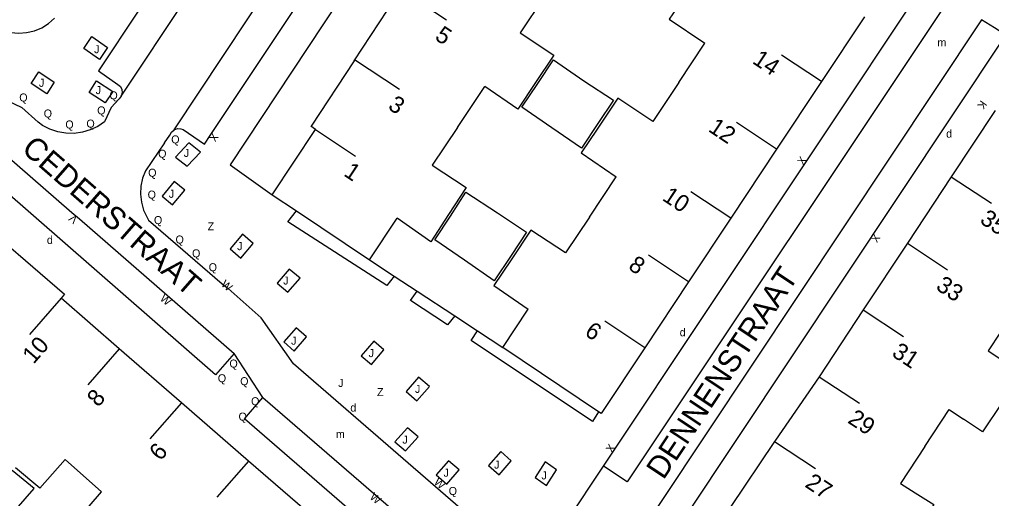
# Model space of a CAD drawing. Extents: x 134999 to 136502, y 457398 to 459002.
# Drawn here: x 135233.5 to 135294.2, y 457431.5 to 457461.4 of the extents above; entities that cross this region are included whole.
import ezdxf

# ---------------------------------------------------------------- set-up
doc = ezdxf.new("R2010")
doc.units = 0
for name, color, linetype in [('RI_DGTB_15', 7, 'Continuous'), ('RI_DGTB_29', 7, 'Continuous'), ('RI_DGTB_3', 7, 'Continuous'), ('RI_DGTB_30', 7, 'Continuous'), ('RI_DGTB_31', 7, 'Continuous'), ('RI_DGTB_32', 7, 'Continuous'), ('RI_DGTB_35', 7, 'Continuous'), ('RI_DGTB_36', 7, 'Continuous'), ('RI_DGTB_37', 7, 'Continuous'), ('RI_DGTB_4', 7, 'Continuous'), ('RI_DGTB_43', 7, 'Continuous'), ('RI_DGTB_5', 7, 'Continuous'), ('RI_DGTB_53', 7, 'Continuous'), ('RI_DGTB_54', 7, 'Continuous'), ('RI_DGTB_6', 7, 'Continuous')]:
    doc.layers.add(name, color=color, linetype=linetype)

msp = doc.modelspace()

# ---------------------------------------------------------------- linework, layer by layer
at = {"layer": 'RI_DGTB_15'}
for p, q in [((135257.647, 457463.056), (135260.149, 457461.401)), ((135283.565, 457457.538), (135281.066, 457459.197)), ((135254.412, 457458.923), (135257.223, 457457.063)), ((135280.765, 457453.317), (135278.266, 457454.976)), ((135251.959, 457454.544), (135254.461, 457452.889)), ((135291.675, 457451.59), (135294.18, 457449.939)), ((135277.903, 457449.003), (135275.404, 457450.662)), ((135288.932, 457447.437), (135291.437, 457445.786)), ((135275.27, 457445.036), (135272.771, 457446.695)), ((135236.08, 457443.998), (135234.11, 457441.737)), ((135286.18, 457443.271), (135288.685, 457441.62)), ((135272.535, 457440.914), (135270.036, 457442.573)), ((135239.711, 457440.843), (135237.741, 457438.582)), ((135283.427, 457439.102), (135285.932, 457437.451)), ((135243.591, 457437.471), (135241.621, 457435.21)), ((135280.634, 457435.041), (135283.195, 457433.353)), ((135247.782, 457433.83), (135245.812, 457431.569))]:
    msp.add_line(p, q, dxfattribs=at)
at = {"layer": 'RI_DGTB_3'}
for p, q in [((135239.711, 457440.843), (135236.08, 457443.998)), ((135243.591, 457437.471), (135239.711, 457440.843)), ((135247.782, 457433.83), (135243.591, 457437.471)), ((135252.063, 457430.11), (135247.782, 457433.83))]:
    msp.add_line(p, q, dxfattribs=at)
at = {"layer": 'RI_DGTB_31'}
for points in [[(135237.5, 457459.604), (135237.993, 457460.354), (135238.979, 457459.68), (135238.477, 457458.923), (135237.5, 457459.604)], [(135234.212, 457457.431), (135234.683, 457458.155), (135235.656, 457457.499), (135235.185, 457456.775), (135234.212, 457457.431)], [(135237.824, 457456.865), (135238.299, 457457.585), (135239.308, 457456.932), (135238.833, 457456.212), (135237.824, 457456.865)]]:
    msp.add_lwpolyline(points, dxfattribs=at)
for points in [[(135243.226, 457452.825), (135243.944, 457452.253), (135244.781, 457453.141), (135244.063, 457453.713)], [(135242.383, 457450.386), (135243.033, 457449.848), (135243.8, 457450.751), (135243.15, 457451.289)], [(135246.644, 457447.085), (135247.302, 457446.504), (135248.075, 457447.417), (135247.417, 457447.998)], [(135249.571, 457444.943), (135250.25, 457444.392), (135251.011, 457445.26), (135250.332, 457445.811)], [(135250, 457441.275), (135250.636, 457440.704), (135251.403, 457441.592), (135250.767, 457442.163)], [(135254.824, 457440.411), (135255.468, 457439.856), (135256.246, 457440.769), (135255.602, 457441.324)], [(135257.628, 457438.175), (135258.305, 457437.601), (135259.08, 457438.49), (135258.403, 457439.064)], [(135256.93, 457435.025), (135257.583, 457434.47), (135258.374, 457435.35), (135257.721, 457435.905)], [(135262.78, 457433.541), (135263.435, 457432.962), (135264.196, 457433.843), (135263.541, 457434.422)], [(135259.506, 457432.958), (135260.164, 457432.393), (135260.933, 457433.283), (135260.275, 457433.848)], [(135265.68, 457432.803), (135266.392, 457432.31), (135267.025, 457433.29), (135266.313, 457433.783)]]:
    msp.add_lwpolyline(points, close=True, dxfattribs=at)
at = {"layer": 'RI_DGTB_4'}
for p, q in [((135254.381, 457458.84), (135257.169, 457463.072)), ((135286.249, 457461.582), (135283.565, 457457.538)), ((135254.381, 457458.84), (135251.697, 457454.765)), ((135283.565, 457457.538), (135280.765, 457453.317)), ((135294.417, 457455.742), (135291.675, 457451.59)), ((135280.765, 457453.317), (135277.903, 457449.003)), ((135291.675, 457451.59), (135288.932, 457447.437)), ((135249.255, 457450.475), (135250.777, 457449.458)), ((135250.777, 457449.458), (135255.341, 457446.411)), ((135277.903, 457449.003), (135275.27, 457445.036)), ((135288.932, 457447.437), (135286.18, 457443.271)), ((135275.27, 457445.036), (135272.535, 457440.914)), ((135286.18, 457443.271), (135283.427, 457439.102)), ((135269.652, 457436.904), (135263.661, 457440.932)), ((135280.634, 457435.041), (135277.869, 457430.92))]:
    msp.add_line(p, q, dxfattribs=at)
for points in [[(135249.255, 457450.475), (135251.959, 457454.544), (135251.686, 457454.748), (135251.697, 457454.765)], [(135232.346, 457447.681), (135236.298, 457444.255), (135236.08, 457443.998)], [(135272.535, 457440.914), (135269.806, 457436.801), (135269.652, 457436.904)], [(135283.427, 457439.102), (135280.697, 457435.135), (135280.634, 457435.041)]]:
    msp.add_lwpolyline(points, dxfattribs=at)
at = {"layer": 'RI_DGTB_5'}
for p, q in [((135266.236, 457462.82), (135264.752, 457460.584)), ((135274.649, 457457.48), (135276.29, 457459.95)), ((135260.83, 457454.676), (135262.533, 457457.241)), ((135274.649, 457457.48), (135273.03, 457455.041)), ((135260.83, 457454.676), (135259.262, 457452.313)), ((135269.073, 457449.078), (135270.736, 457451.584)), ((135255.341, 457446.411), (135257.061, 457448.997)), ((135269.073, 457449.078), (135267.584, 457446.835)), ((135263.661, 457440.932), (135265.247, 457443.314)), ((135238.6, 457431.899), (135236.331, 457433.932)), ((135237.836, 457431.017), (135238.6, 457431.899))]:
    msp.add_line(p, q, dxfattribs=at)
for points in [[(135275.201, 457463.136), (135274.053, 457461.434), (135276.29, 457459.95)], [(135264.752, 457460.584), (135266.843, 457459.184), (135265.715, 457457.492)], [(135265.715, 457457.492), (135264.598, 457455.817), (135262.533, 457457.241)], [(135273.03, 457455.041), (135270.846, 457456.503), (135269.558, 457454.576)], [(135269.558, 457454.576), (135268.56, 457453.084), (135270.736, 457451.584)], [(135259.262, 457452.313), (135261.377, 457450.92), (135260.275, 457449.231)], [(135260.275, 457449.231), (135259.168, 457447.533), (135257.061, 457448.997)], [(135267.584, 457446.835), (135265.413, 457448.264), (135264.181, 457446.41)], [(135264.181, 457446.41), (135263.109, 457444.797), (135265.247, 457443.314)], [(135295.523, 457443.044), (135293.977, 457440.724), (135294.89, 457440.109)], [(135294.846, 457437.493), (135293.621, 457435.651), (135292.446, 457436.443)], [(135290.02, 457434.735), (135291.549, 457437.043), (135292.446, 457436.443)], [(135290.02, 457434.735), (135288.492, 457432.428), (135289.426, 457431.847)], [(135236.331, 457433.932), (135234.752, 457432.133), (135233.238, 457433.396)], [(135289.426, 457431.847), (135290.591, 457431.121), (135289.359, 457429.256)]]:
    msp.add_lwpolyline(points, dxfattribs=at)
at = {"layer": 'RI_DGTB_53'}
for p, q in [((135239.217, 457455.927), (135238.797, 457455.037)), ((135246.139, 457444.9), (135246.504, 457444.609))]:
    msp.add_line(p, q, dxfattribs=at)
for points in [[(135226.781, 457465.356), (135231.579, 457461.2), (135231.998, 457460.931), (135232.455, 457460.733), (135232.937, 457460.611), (135233.433, 457460.567), (135233.93, 457460.603), (135234.414, 457460.718), (135234.874, 457460.909), (135235.297, 457461.171), (135235.673, 457461.498)], [(135240.936, 457462.006), (135238.406, 457458.218), (135239.623, 457457.365), (135239.781, 457457.228), (135239.877, 457457.042), (135239.897, 457456.833), (135239.837, 457456.632)], [(135228.066, 457459.561), (135230.642, 457457.332), (135233.623, 457455.917), (135234.639, 457455.001)], [(135239.837, 457456.632), (135239.708, 457456.468), (135239.682, 457456.447), (135239.217, 457455.927)], [(135242.545, 457453.707), (135242.862, 457454.2), (135242.97, 457454.391), (135243.139, 457454.531)], [(135243.139, 457454.531), (135243.347, 457454.602), (135243.567, 457454.595), (135243.713, 457454.542), (135245.039, 457453.625), (135245.383, 457454.173)]]:
    msp.add_lwpolyline(points, dxfattribs=at)
at = {"layer": 'RI_DGTB_54'}
for p, q in [((135239.837, 457456.632), (135258.151, 457484.265)), ((135245.383, 457454.173), (135265.045, 457483.726)), ((135255.341, 457446.411), (135256.89, 457445.391)), ((135256.89, 457445.391), (135258.317, 457444.452)), ((135258.317, 457444.452), (135260.665, 457442.905)), ((135260.665, 457442.905), (135262.082, 457441.972)), ((135262.082, 457441.972), (135263.661, 457440.932)), ((135248.67, 457437.799), (135246.884, 457440.545)), ((135248.67, 457437.799), (135260.819, 457427.327)), ((135267.18, 457429.351), (135269.95, 457433.514))]:
    msp.add_line(p, q, dxfattribs=at)
for points in [[(135243.139, 457454.531), (135263.013, 457484.518)], [(135271.34, 457483.757), (135271.122, 457483.885), (135270.641, 457484.099), (135270.134, 457484.237), (135269.612, 457484.297), (135269.086, 457484.276), (135268.57, 457484.177), (135268.075, 457484.001), (135267.612, 457483.751), (135267.285, 457483.486), (135267.014, 457483.164), (135246.635, 457452.347), (135249.255, 457450.475)], [(135269.95, 457433.514), (135290, 457463.65), (135290.703, 457463.207)], [(135290.703, 457463.207), (135291.511, 457462.698), (135271.438, 457432.528), (135269.95, 457433.514)], [(135294.373, 457460.893), (135293.564, 457461.403), (135273.514, 457431.235), (135270.623, 457426.822), (135261.003, 457412.285), (135262.499, 457411.309)], [(135262.499, 457411.309), (135272.114, 457425.84), (135275.004, 457430.252), (135295.074, 457460.451), (135294.373, 457460.893)], [(135238.797, 457455.037), (135238.37, 457454.745), (135237.904, 457454.521), (135237.408, 457454.373), (135236.895, 457454.302), (135236.378, 457454.311), (135235.868, 457454.399), (135235.378, 457454.565), (135234.92, 457454.805), (135234.639, 457455.001)], [(135246.884, 457440.545), (135245.723, 457439.22), (135230.544, 457452.474), (135231.693, 457453.761)], [(135231.693, 457453.761), (135236.758, 457449.367), (135237.238, 457448.973), (135246.884, 457440.545)], [(135242.545, 457453.707), (135241.346, 457451.969), (135241.167, 457451.497), (135241.066, 457451.003), (135241.043, 457450.499), (135241.1, 457449.998), (135241.236, 457449.512), (135241.447, 457449.054), (135241.547, 457448.887), (135246.139, 457444.9)], [(135256.89, 457445.391), (135256.427, 457444.799), (135250.25, 457448.778), (135250.777, 457449.458)], [(135263.049, 457429.123), (135250.598, 457439.914), (135248.577, 457442.78), (135246.504, 457444.609)], [(135260.665, 457442.905), (135260.22, 457442.335), (135257.892, 457443.86), (135258.317, 457444.452)], [(135269.652, 457436.904), (135269.272, 457436.292), (135261.696, 457441.359), (135262.082, 457441.972)], [(135260.819, 457427.327), (135259.691, 457425.931), (135247.53, 457436.476), (135248.67, 457437.799)]]:
    msp.add_lwpolyline(points, dxfattribs=at)
at = {"layer": 'RI_DGTB_6'}
for points in [[(135265.844, 457457.416), (135266.828, 457458.893), (135268.732, 457457.581)], [(135264.86, 457455.939), (135265.844, 457457.416)], [(135268.732, 457457.581), (135270.582, 457456.379), (135269.601, 457454.913)], [(135266.718, 457454.658), (135264.86, 457455.939)], [(135269.601, 457454.913), (135268.575, 457453.378), (135266.718, 457454.658)], [(135260.398, 457449.142), (135261.367, 457450.629), (135263.332, 457449.336)], [(135263.332, 457449.336), (135265.15, 457448.139), (135264.178, 457446.678)], [(135259.429, 457447.655), (135260.398, 457449.142)], [(135261.276, 457446.373), (135259.429, 457447.655)], [(135264.178, 457446.678), (135263.123, 457445.091), (135261.276, 457446.373)], [(135232.85, 457430.344), (135234.395, 457432.105), (135233.027, 457433.245)]]:
    msp.add_lwpolyline(points, dxfattribs=at)

# ---------------------------------------------------------------- texts
at = {"layer": 'RI_DGTB_29'}
for p in [(135291.355, 457454.04), (135235.195, 457447.398), (135274.712, 457441.626), (135254.143, 457436.919)]:
    msp.add_text('d', height=0.5, dxfattribs=at).set_placement(p)
at = {"layer": 'RI_DGTB_30'}
for s, height, rotation, p in [('K', 0.499, 234.46237, (135293.533, 457456.41)), ('X', 0.5, 236.51579, (135245.527, 457454.378)), ('X', 0.499, 56.39532, (135282.424, 457452.273)), ('V', 0.499, 138.85571, (135237.172, 457448.987)), ('X', 0.499, 236.39532, (135286.852, 457448.08)), ('W', 0.5, 319.09586, (135246.029, 457444.813)), ('W', 0.5, 319.09586, (135242.214, 457443.918)), ('X', 0.499, 56.39532, (135270.475, 457434.305)), ('W', 0.5, 319.09586, (135259.325, 457432.451)), ('W', 0.5, 319.09586, (135255.317, 457431.516))]:
    msp.add_text(s, height=height, rotation=rotation, dxfattribs=at).set_placement(p)
at = {"layer": 'RI_DGTB_31'}
for s, p in [('J', (135238.14, 457459.316)), ('J', (135234.697, 457457.216)), ('J', (135238.238, 457456.761)), ('Q', (135233.468, 457456.297)), ('Q', (135239.098, 457456.435)), ('Q', (135238.335, 457455.493)), ('Q', (135234.996, 457455.297)), ('Q', (135236.345, 457454.612)), ('Q', (135237.661, 457454.666)), ('Q', (135242.957, 457453.68)), ('Q', (135242.142, 457452.784)), ('J', (135243.744, 457452.835)), ('Q', (135241.519, 457451.596)), ('Q', (135241.484, 457450.229)), ('J', (135242.808, 457450.28)), ('Q', (135241.879, 457448.637)), ('Q', (135243.226, 457447.422)), ('J', (135247.077, 457447.009)), ('Q', (135244.259, 457446.558)), ('Q', (135245.299, 457445.691)), ('J', (135249.953, 457444.86)), ('J', (135250.444, 457441.101)), ('J', (135255.285, 457440.325)), ('Q', (135246.593, 457439.67)), ('Q', (135245.868, 457438.753)), ('Q', (135247.264, 457438.569)), ('J', (135253.385, 457438.46)), ('J', (135258.178, 457438.088)), ('Q', (135247.946, 457437.316)), ('Q', (135247.161, 457436.356)), ('J', (135257.395, 457434.916)), ('J', (135263.121, 457433.356)), ('J', (135259.967, 457432.849)), ('J', (135266.08, 457432.68)), ('Q', (135260.288, 457431.71))]:
    msp.add_text(s, height=0.5, dxfattribs=at).set_placement(p)
at = {"layer": 'RI_DGTB_32'}
for p in [(135245.229, 457448.246), (135255.807, 457437.887)]:
    msp.add_text('Z', height=0.5, dxfattribs=at).set_placement(p)
at = {"layer": 'RI_DGTB_35'}
for s, rotation, p in [('1', 326.5077, (135253.672, 457451.7)), ('6', 326.4248, (135268.715, 457441.734))]:
    msp.add_text(s, height=1.054, rotation=rotation, dxfattribs=at).set_placement(p)
at = {"layer": 'RI_DGTB_36'}
for s, rotation, p in [('5', 326.5077, (135259.36, 457460.211)), ('14', 326.4248, (135279.191, 457458.726)), ('3', 326.5077, (135256.434, 457455.873)), ('12', 326.4248, (135276.44, 457454.473)), ('10', 326.4248, (135273.564, 457450.168)), ('35', 326.5844, (135293.395, 457448.747)), ('8', 326.4248, (135271.442, 457445.861)), ('33', 326.5844, (135290.652, 457444.594)), ('10', 48.9407, (135234.362, 457439.847)), ('31', 326.5844, (135287.899, 457440.429)), ('8', 48.9407, (135238.395, 457437.153)), ('29', 326.5844, (135285.147, 457436.259)), ('6', 48.9407, (135242.282, 457433.79)), ('27', 326.5844, (135282.472, 457432.255))]:
    msp.add_text(s, height=1.054, rotation=rotation, dxfattribs=at).set_placement(p)
at = {"layer": 'RI_DGTB_37'}
for s, rotation, p in [('CEDERSTRAAT', 318.85365, (135233.543, 457453.225)), ('DENNENSTRAAT', 56.39339, (135273.701, 457432.603))]:
    msp.add_text(s, height=1.4, rotation=rotation, dxfattribs=at).set_placement(p)
at = {"layer": 'RI_DGTB_43'}
for p in [(135290.808, 457459.741), (135253.241, 457435.262)]:
    msp.add_text('m', height=0.5, dxfattribs=at).set_placement(p)

doc.saveas('drawing.dxf')
